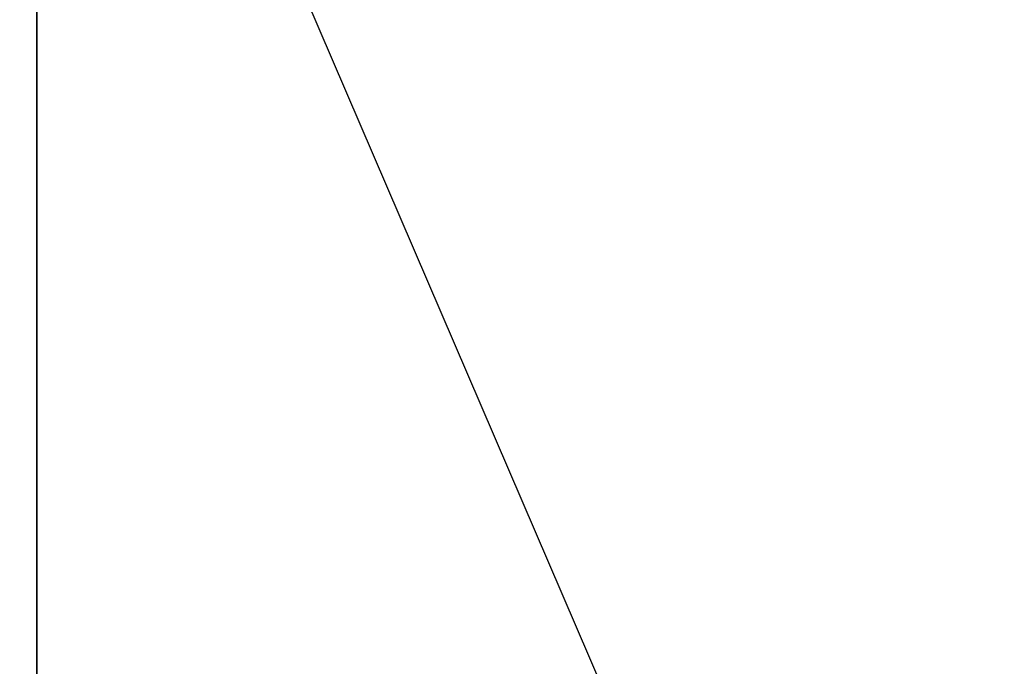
# Model space of a CAD drawing. Extents: x 0 to 80, y 0 to 80.
# Tile 355 of 656: x 9.086106 to 9.087585, y 35.420339 to 35.42131. Entities that reach past the tile are written whole.
import ezdxf

# ---------------------------------------------------------------- set-up
doc = ezdxf.new("R2010")
doc.units = 0
doc.header["$LTSCALE"] = 25.4
doc.layers.get('0').update_dxf_attribs({"color": 13, "linetype": 'CONTINUOUS'})

# ---------------------------------------------------------------- blocks, each defined once
blk = doc.blocks.new('ORBIT-I-KINKIET-20-7806-78')
at = {"color": 7}
for p, q in [((25.4827461, 35.7683601, 303.7221375), (25.5353584, 35.64608, 303.67276)), ((25.4827461, 35.64608, 303.7221375), (25.4827461, 35.7683601, 303.7221375))]:
    blk.add_line(p, q, dxfattribs=at)
mesh = blk.add_polyface(dxfattribs=at)
corners = [(25.4827461, 35.64608, 303.7221375), (24.774519, 35.7683601, 304.1225586), (25.4827461, 35.7683601, 303.7221375)]
mesh.append_faces([[corners[k] for k in face] for face in [(0, 1, 2)]], dxfattribs={"color": 7})
mesh = blk.add_polyface(dxfattribs=at)
corners = [(25.4827461, 35.64608, 303.7221375), (24.774519, 35.64608, 304.1225586), (24.774519, 35.7683601, 304.1225586)]
mesh.append_faces([[corners[k] for k in face] for face in [(0, 1, 2)]], dxfattribs={"color": 7})
mesh = blk.add_polyface(dxfattribs=at)
corners = [(25.9350891, 35.7683601, 344.9284973), (25.2029629, 35.64608, 344.5432434), (25.9350891, 35.64608, 344.9284973)]
mesh.append_faces([[corners[k] for k in face] for face in [(0, 1, 2)]], dxfattribs={"color": 7})
mesh = blk.add_polyface(dxfattribs=at)
corners = [(25.9350891, 35.7683601, 344.9284973), (25.2029629, 35.7683601, 344.5432434), (25.2029629, 35.64608, 344.5432434)]
mesh.append_faces([[corners[k] for k in face] for face in [(0, 1, 2)]], dxfattribs={"color": 7})

msp = doc.modelspace()

# ---------------------------------------------------------------- block references
at = {"color": 0}
msp.add_blockref('ORBIT-I-KINKIET-20-7806-78', (-16.3966141, -0.3460782, -57.5), dxfattribs=at)

doc.saveas('drawing.dxf')
